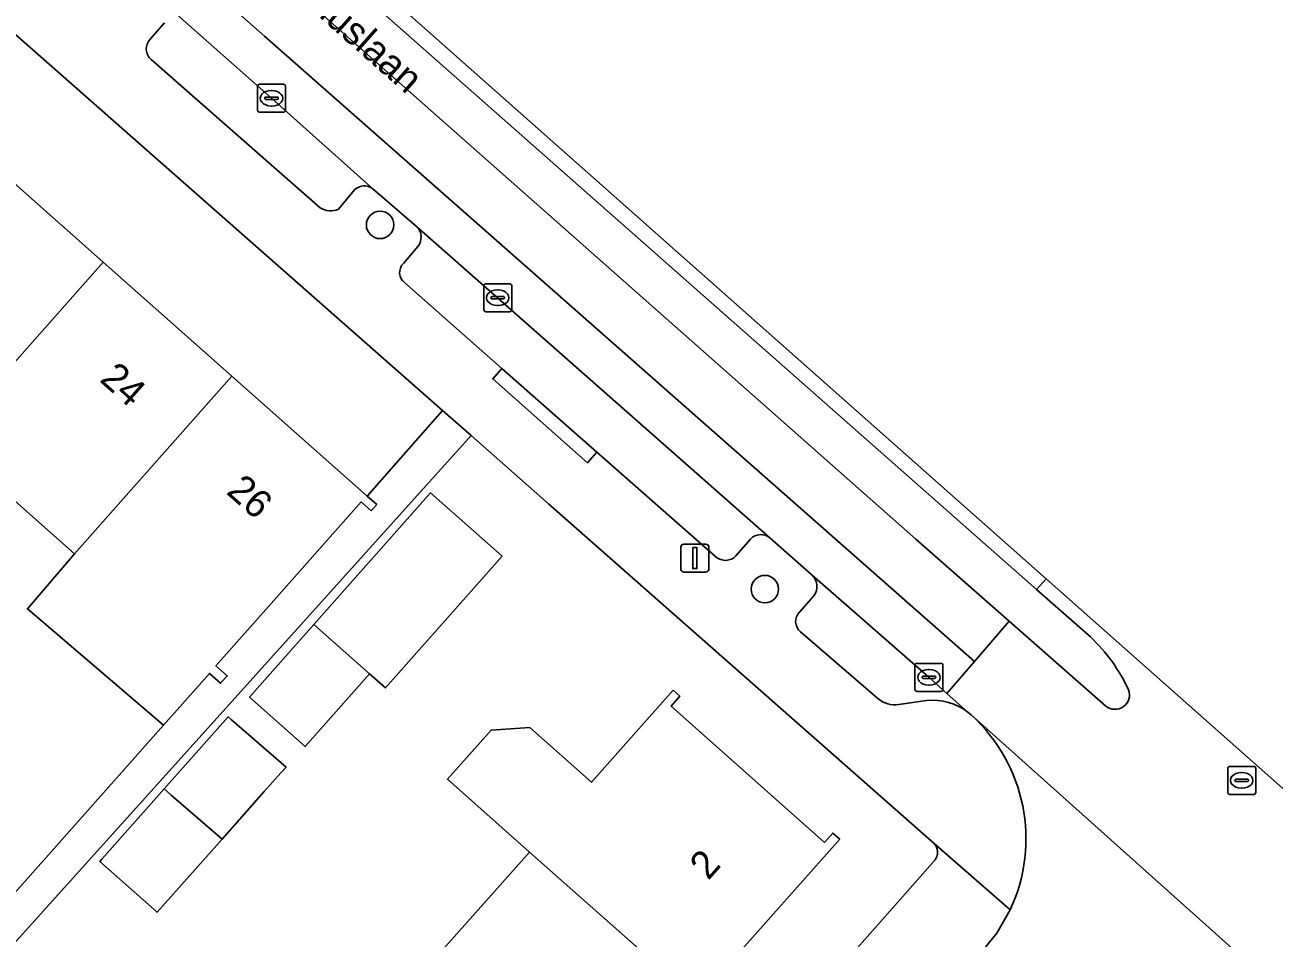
# Model space of a CAD drawing. Extents: x 162523 to 163266, y 381230 to 382050.
# Drawn here: x 162910.04 to 162954.65, y 381904.99 to 381937.61 of the extents above; entities that cross this region are included whole.
import ezdxf

# ---------------------------------------------------------------- set-up
doc = ezdxf.new("R2010")
doc.units = 0
for name, color, linetype in [('IMGEO_Boom', 7, 'Continuous'), ('IMGEO_Erf', 7, 'Continuous'), ('IMGEO_Kolk', 7, 'Continuous'), ('IMGEO_Lichtmast', 7, 'Continuous'), ('IMGEO_Muur', 7, 'Continuous'), ('IMGEO_Openbare_ruimte_label', 7, 'Continuous'), ('IMGEO_Pand', 7, 'Continuous'), ('IMGEO_Pand_nummerreeks', 7, 'Continuous'), ('IMGEO_Parkeervlak_open', 7, 'Continuous'), ('IMGEO_Rijbaan_lokaal_gesloten', 7, 'Continuous'), ('IMGEO_Rijbaan_lokaal_open', 7, 'Continuous'), ('IMGEO_Rioolput', 7, 'Continuous'), ('IMGEO_Verkeerseiland_gesloten', 7, 'Continuous'), ('IMGEO_Voetpad_open', 7, 'Continuous')]:
    doc.layers.add(name, color=color, linetype=linetype)

msp = doc.modelspace()

# ---------------------------------------------------------------- linework, layer by layer
at = {"layer": 'IMGEO_Boom'}
for centre in [(162922.719, 381930.465), (162936.465, 381917.457)]:
    msp.add_circle(centre, 0.489, dxfattribs=at)
at = {"layer": 'IMGEO_Erf'}
for points in [[(162884.2, 381959.724), (162882.641, 381957.969), (162881.603, 381956.798), (162885.987, 381952.914), (162890.54, 381948.881), (162895.094, 381944.847), (162899.429, 381941.007), (162903.982, 381936.973), (162908.351, 381933.102), (162912.829, 381929.136), (162917.423, 381925.066), (162922.26, 381920.781), (162924.95, 381923.835)], [(162922.346, 381914.427), (162920.047, 381911.831), (162918.057, 381913.594), (162920.356, 381916.189), (162924.525, 381920.895), (162927.079, 381918.633), (162922.91, 381913.927)], [(162915.005, 381910.317), (162917.29, 381912.888), (162917.407, 381912.787), (162919.364, 381911.099), (162919.18, 381910.892), (162918.585, 381910.222), (162917.08, 381908.528), (162914.756, 381905.913), (162912.705, 381907.729), (162912.779, 381907.812)]]:
    msp.add_lwpolyline(points, close=True, dxfattribs=at)
for points in [[(162942.509, 381908.372), (162942.415, 381908.454), (162938.619, 381911.798), (162928.735, 381920.502), (162925.969, 381922.938), (162906.839, 381901.692), (162905.317, 381903.044), (162899.156, 381896.424), (162903.123, 381885.97), (162894.816, 381882.803), (162894.574, 381883.439), (162893.527, 381883.04), (162893.544, 381882.591), (162893.243, 381882.592), (162892.83, 381885.85), (162892.307, 381888.436), (162891.603, 381890.979), (162890.591, 381893.581), (162865.593, 381883.91)], [(162907.698, 381904.396), (162914.988, 381912.601), (162910.124, 381916.749), (162911.801, 381918.716), (162907.206, 381922.787)], [(162921.642, 381904.643), (162923.528, 381902.968), (162928.053, 381908.062), (162925.122, 381910.665), (162926.683, 381912.422), (162928.073, 381912.512), (162930.271, 381910.559), (162933.186, 381913.84), (162933.424, 381913.628), (162933.113, 381913.278), (162938.593, 381908.409), (162938.889, 381908.742), (162939.14, 381908.519), (162934.034, 381902.771), (162929.497, 381897.665), (162924.86, 381892.446), (162920.22, 381887.223), (162915.484, 381881.892), (162917.749, 381879.811), (162932.776, 381896.712), (162942.548, 381907.783)]]:
    msp.add_lwpolyline(points, dxfattribs=at)
msp.add_arc((162942.143, 381908.052), 0.486, 326.4114, 41.1651, dxfattribs=at)
at = {"layer": 'IMGEO_Kolk'}
for p, q in [((162918.341, 381934.565), (162918.341, 381935.417)), ((162918.416, 381935.491), (162919.268, 381935.491)), ((162919.342, 381935.417), (162919.342, 381934.565)), ((162918.6, 381934.985), (162918.6, 381934.997)), ((162919.038, 381934.948), (162918.64, 381934.948)), ((162918.643, 381935.034), (162919.041, 381935.034)), ((162918.829, 381935.271), (162918.854, 381935.271)), ((162919.084, 381934.997), (162919.084, 381934.985)), ((162919.268, 381934.491), (162918.416, 381934.491)), ((162918.852, 381934.711), (162918.827, 381934.711)), ((162926.421, 381927.439), (162926.421, 381928.291)), ((162926.496, 381928.365), (162927.348, 381928.365)), ((162926.909, 381928.145), (162926.934, 381928.145)), ((162927.422, 381928.291), (162927.422, 381927.439)), ((162926.68, 381927.859), (162926.68, 381927.871)), ((162927.118, 381927.822), (162926.72, 381927.822)), ((162926.723, 381927.908), (162927.121, 381927.908)), ((162927.164, 381927.871), (162927.164, 381927.859)), ((162927.348, 381927.365), (162926.496, 381927.365)), ((162926.932, 381927.585), (162926.907, 381927.585)), ((162941.899, 381914.804), (162942.751, 381914.804)), ((162941.824, 381913.878), (162941.824, 381914.73)), ((162942.126, 381914.347), (162942.524, 381914.347)), ((162942.312, 381914.584), (162942.337, 381914.584)), ((162942.825, 381914.73), (162942.825, 381913.878)), ((162942.083, 381914.298), (162942.083, 381914.31)), ((162942.521, 381914.261), (162942.123, 381914.261)), ((162942.335, 381914.024), (162942.31, 381914.024)), ((162942.567, 381914.31), (162942.567, 381914.298)), ((162942.751, 381913.804), (162941.899, 381913.804))]:
    msp.add_line(p, q, dxfattribs=at)
for points in [[(162918.341, 381934.565), (162918.341, 381935.417)], [(162918.416, 381935.491), (162919.268, 381935.491)], [(162919.342, 381935.417), (162919.342, 381934.565)], [(162919.268, 381934.491), (162918.416, 381934.491)], [(162926.421, 381927.439), (162926.421, 381928.291)], [(162926.496, 381928.365), (162927.348, 381928.365)], [(162927.422, 381928.291), (162927.422, 381927.439)], [(162927.348, 381927.365), (162926.496, 381927.365)], [(162941.899, 381914.804), (162942.751, 381914.804)], [(162941.824, 381913.878), (162941.824, 381914.73)], [(162942.825, 381914.73), (162942.825, 381913.878)], [(162942.751, 381913.804), (162941.899, 381913.804)]]:
    msp.add_lwpolyline(points, dxfattribs=at)
for centre, radius, start, end in [((162918.418, 381935.415), 0.0765, 91.552, 178.448), ((162918.418, 381935.415), 0.0765, 91.552, 178.448), ((162919.266, 381935.415), 0.0765, 1.552, 88.448), ((162919.266, 381935.415), 0.0765, 1.552, 88.448), ((162918.64, 381934.994), 0.0403, 85.8775, 175.7526), ((162918.637, 381934.984), 0.0366, 178.938, 274.7102), ((162919.041, 381934.991), 0.043, 264.8664, 352.4533), ((162919.045, 381934.996), 0.0386, 1.7309, 96.639), ((162918.418, 381934.567), 0.0765, 181.552, 268.448), ((162918.418, 381934.567), 0.0765, 181.552, 268.448), ((162919.266, 381934.567), 0.0765, 271.552, 358.448), ((162919.266, 381934.567), 0.0765, 271.552, 358.448), ((162926.498, 381928.289), 0.0765, 91.552, 178.448), ((162926.498, 381928.289), 0.0765, 91.552, 178.448), ((162927.346, 381928.289), 0.0765, 1.552, 88.448), ((162927.346, 381928.289), 0.0765, 1.552, 88.448), ((162926.72, 381927.868), 0.0403, 85.8775, 175.7526), ((162926.717, 381927.858), 0.0366, 178.938, 274.7102), ((162927.121, 381927.865), 0.043, 264.8664, 352.4533), ((162927.125, 381927.87), 0.0386, 1.7309, 96.639), ((162926.498, 381927.441), 0.0765, 181.552, 268.448), ((162926.498, 381927.441), 0.0765, 181.552, 268.448), ((162927.346, 381927.441), 0.0765, 271.552, 358.448), ((162927.346, 381927.441), 0.0765, 271.552, 358.448), ((162941.901, 381914.728), 0.0765, 91.552, 178.448), ((162941.901, 381914.728), 0.0765, 91.552, 178.448), ((162942.749, 381914.728), 0.0765, 1.552, 88.448), ((162942.749, 381914.728), 0.0765, 1.552, 88.448), ((162942.123, 381914.307), 0.0403, 85.8775, 175.7526), ((162942.528, 381914.309), 0.0386, 1.7309, 96.639), ((162941.901, 381913.88), 0.0765, 181.552, 268.448), ((162941.901, 381913.88), 0.0765, 181.552, 268.448), ((162942.12, 381914.297), 0.0366, 178.938, 274.7102), ((162942.524, 381914.304), 0.043, 264.8664, 352.4533), ((162942.749, 381913.88), 0.0765, 271.552, 358.448), ((162942.749, 381913.88), 0.0765, 271.552, 358.448)]:
    msp.add_arc(centre, radius, start, end, dxfattribs=at)
for centre, major_axis, ratio, start_param, end_param in [((162918.828, 381934.991), (-0.387, 0.002), 0.722429, 4.712389, 7.853982), ((162918.853, 381934.991), (-0.39, 0.002), 0.717154, 1.570796, 4.712389), ((162926.908, 381927.865), (-0.387, 0.002), 0.722429, 4.712389, 7.853982), ((162926.933, 381927.865), (-0.39, 0.002), 0.717154, 1.570796, 4.712389), ((162942.311, 381914.304), (-0.387, 0.002), 0.722429, 4.712389, 7.853982), ((162942.336, 381914.304), (-0.39, 0.002), 0.717154, 1.570796, 4.712389)]:
    msp.add_ellipse(centre, major_axis=major_axis, ratio=ratio, start_param=start_param, end_param=end_param, dxfattribs=at)
at = {"layer": 'IMGEO_Lichtmast'}
for p, q in [((162933.467, 381918.162), (162933.467, 381918.962)), ((162933.467, 381918.962), (162933.467, 381918.162)), ((162933.567, 381919.062), (162934.357, 381919.062)), ((162934.357, 381919.062), (162933.567, 381919.062)), ((162934.457, 381918.962), (162934.457, 381918.162)), ((162934.457, 381918.162), (162934.457, 381918.962)), ((162934.357, 381918.062), (162933.567, 381918.062)), ((162933.567, 381918.062), (162934.357, 381918.062))]:
    msp.add_line(p, q, dxfattribs=at)
msp.add_lwpolyline([(162933.887, 381918.937), (162934.037, 381918.937), (162934.037, 381918.187), (162933.887, 381918.187), (162933.887, 381918.937)], dxfattribs=at)
for centre, start, end in [((162933.567, 381918.962), 90, 180), ((162933.567, 381918.962), 90, 180), ((162934.357, 381918.962), 0, 90), ((162934.357, 381918.962), 360, 90), ((162933.567, 381918.162), 180, 270), ((162933.567, 381918.162), 180, 270), ((162934.357, 381918.162), 270, 0), ((162934.357, 381918.162), 270, 0)]:
    msp.add_arc(centre, 0.1, start, end, dxfattribs=at)
at = {"layer": 'IMGEO_Muur'}
msp.add_lwpolyline([(162928.735, 381920.502), (162938.619, 381911.798)], dxfattribs=at)
at = {"layer": 'IMGEO_Pand'}
for points in [[(162912.829, 381929.136), (162908.351, 381933.102), (162902.832, 381926.872), (162902.729, 381926.753), (162900.585, 381924.335), (162905.063, 381920.368), (162907.206, 381922.787)], [(162912.829, 381929.136), (162907.206, 381922.787), (162911.801, 381918.716), (162917.423, 381925.066)], [(162922.048, 381920.571), (162922.405, 381920.254), (162922.603, 381920.477), (162922.26, 381920.781), (162917.423, 381925.066), (162911.801, 381918.716), (162910.124, 381916.749), (162914.988, 381912.601), (162916.622, 381914.445), (162917.022, 381914.091), (162917.258, 381914.357), (162916.858, 381914.712), (162918.929, 381917.05)], [(162927.079, 381918.633), (162924.525, 381920.895), (162920.356, 381916.189), (162922.346, 381914.427), (162922.91, 381913.927)], [(162922.346, 381914.427), (162920.356, 381916.189), (162918.057, 381913.594), (162920.047, 381911.831)], [(162928.053, 381908.062), (162934.034, 381902.771), (162939.14, 381908.519), (162938.889, 381908.742), (162938.593, 381908.409), (162933.113, 381913.278), (162933.424, 381913.628), (162933.186, 381913.84), (162930.271, 381910.559), (162928.073, 381912.512), (162926.683, 381912.422), (162925.122, 381910.665)], [(162915.005, 381910.317), (162915.257, 381910.1), (162915.603, 381909.802), (162917.08, 381908.528), (162918.585, 381910.222), (162919.18, 381910.892), (162919.364, 381911.099), (162917.407, 381912.787), (162917.29, 381912.888)], [(162917.08, 381908.528), (162915.603, 381909.802), (162915.257, 381910.1), (162915.005, 381910.317), (162912.779, 381907.812), (162912.705, 381907.729), (162914.756, 381905.913)], [(162928.053, 381908.062), (162923.528, 381902.968), (162929.497, 381897.665), (162934.034, 381902.771)]]:
    msp.add_lwpolyline(points, close=True, dxfattribs=at)
at = {"layer": 'IMGEO_Parkeervlak_open'}
for points in [[(162922.461, 381931.758), (162918.838, 381934.992), (162915.05, 381938.339)], [(162915.018, 381937.682), (162914.509, 381937.098)], [(162914.548, 381936.372), (162920.581, 381931.078)], [(162921.231, 381931.027), (162921.809, 381931.716)], [(162936.646, 381919.286), (162926.918, 381927.866), (162924.026, 381930.413)], [(162924.066, 381929.7), (162923.551, 381929.09)], [(162923.598, 381928.394), (162927.073, 381925.34), (162930.46, 381922.342), (162934.713, 381918.608)], [(162935.43, 381918.644), (162935.952, 381919.242)], [(162943.728, 381913.052), (162942.966, 381913.731), (162942.321, 381914.305), (162938.158, 381917.949)], [(162938.213, 381917.22), (162937.699, 381916.637)], [(162937.74, 381915.935), (162940.499, 381913.544)], [(162941.247, 381913.336), (162942.24, 381913.473)]]:
    msp.add_lwpolyline(points, dxfattribs=at)
for centre, radius, start, end in [((162914.853, 381936.752), 0.487, 134.8389, 231.3109), ((162922.158, 381931.378), 0.486, 51.4247, 135.9468), ((162920.955, 381931.677), 0.706, 238.0288, 292.9985), ((162923.651, 381930.034), 0.533, 321.1712, 45.2508), ((162923.883, 381928.763), 0.466, 135.4271, 232.2994), ((162936.323, 381918.893), 0.509, 50.5326, 136.7229), ((162935.053, 381919.004), 0.521, 229.3774, 316.3714), ((162937.763, 381917.553), 0.56, 323.5244, 45.1048), ((162938.035, 381916.304), 0.473, 135.2835, 231.4015), ((162941.101, 381914.262), 0.937, 229.9836, 278.9366), ((162942.47, 381911.445), 2.041, 51.9406, 96.4638)]:
    msp.add_arc(centre, radius, start, end, dxfattribs=at)
at = {"layer": 'IMGEO_Rijbaan_lokaal_gesloten'}
for points in [[(162946.513, 381917.818), (162897.71, 381961.059), (162897.288, 381960.567), (162901.017, 381957.279), (162942.827, 381920.385), (162946.168, 381917.444)], [(162943.951, 381914.87), (162945.194, 381916.309), (162941.853, 381919.239), (162900.119, 381956.128), (162896.307, 381959.47), (162895.023, 381958.025), (162918.586, 381937.208)]]:
    msp.add_lwpolyline(points, close=True, dxfattribs=at)
for points in [[(162943.951, 381914.87), (162918.586, 381937.208), (162895.023, 381958.025)], [(162915.05, 381938.339), (162918.838, 381934.992), (162922.461, 381931.758)], [(162922.461, 381931.758), (162924.026, 381930.413)], [(162924.026, 381930.413), (162926.918, 381927.866), (162936.646, 381919.286)], [(162936.646, 381919.286), (162938.158, 381917.949)], [(162938.158, 381917.949), (162942.321, 381914.305), (162942.966, 381913.731)], [(162942.966, 381913.731), (162943.951, 381914.87)]]:
    msp.add_lwpolyline(points, dxfattribs=at)
at = {"layer": 'IMGEO_Rijbaan_lokaal_open'}
for points in [[(162960.892, 381905.077), (162946.513, 381917.818), (162946.168, 381917.444), (162948.095, 381915.748)], [(162948.646, 381913.28), (162945.194, 381916.309), (162943.951, 381914.87), (162942.966, 381913.731), (162943.728, 381913.052), (162943.829, 381912.962), (162957.204, 381901.001), (162957.238, 381900.957), (162958.336, 381902.201), (162959.588, 381903.618), (162956.725, 381906.162)], [(162957.238, 381900.957), (162957.204, 381901.001), (162943.829, 381912.962)], [(162945.226, 381906.002), (162944.745, 381905.159), (162944.133, 381904.404), (162941.214, 381901.059), (162935.526, 381894.615), (162924.309, 381882.376), (162922.72, 381880.49)]]:
    msp.add_lwpolyline(points, dxfattribs=at)
for centre, radius, start, end in [((162943.696, 381911.142), 6.369, 25.2404, 46.3153), ((162948.974, 381913.677), 0.515, 230.4328, 20.5221), ((162939.808, 381908.535), 5.981, 334.945, 47.754)]:
    msp.add_arc(centre, radius, start, end, dxfattribs=at)
at = {"layer": 'IMGEO_Rioolput'}
for p, q in [((162952.996, 381910.197), (162952.996, 381911.049)), ((162953.071, 381911.123), (162953.923, 381911.123)), ((162953.484, 381910.903), (162953.509, 381910.903)), ((162953.997, 381911.049), (162953.997, 381910.197)), ((162953.255, 381910.617), (162953.255, 381910.629)), ((162953.693, 381910.58), (162953.295, 381910.58)), ((162953.298, 381910.666), (162953.696, 381910.666)), ((162953.507, 381910.343), (162953.482, 381910.343)), ((162953.739, 381910.629), (162953.739, 381910.617)), ((162953.923, 381910.123), (162953.071, 381910.123))]:
    msp.add_line(p, q, dxfattribs=at)
for points in [[(162952.996, 381910.197), (162952.996, 381911.049)], [(162953.071, 381911.123), (162953.923, 381911.123)], [(162953.997, 381911.049), (162953.997, 381910.197)], [(162953.923, 381910.123), (162953.071, 381910.123)]]:
    msp.add_lwpolyline(points, dxfattribs=at)
for centre, radius, start, end in [((162953.073, 381911.047), 0.0765, 91.552, 178.448), ((162953.073, 381911.047), 0.0765, 91.552, 178.448), ((162953.921, 381911.047), 0.0765, 1.552, 88.448), ((162953.921, 381911.047), 0.0765, 1.552, 88.448), ((162953.295, 381910.626), 0.0403, 85.8775, 175.7526), ((162953.292, 381910.616), 0.0366, 178.938, 274.7102), ((162953.696, 381910.623), 0.043, 264.8664, 352.4533), ((162953.7, 381910.628), 0.0386, 1.7309, 96.639), ((162953.073, 381910.199), 0.0765, 181.552, 268.448), ((162953.073, 381910.199), 0.0765, 181.552, 268.448), ((162953.921, 381910.199), 0.0765, 271.552, 358.448), ((162953.921, 381910.199), 0.0765, 271.552, 358.448)]:
    msp.add_arc(centre, radius, start, end, dxfattribs=at)
for centre, major_axis, ratio, start_param, end_param in [((162953.483, 381910.623), (-0.387, 0.002), 0.722429, 4.712389, 7.853982), ((162953.508, 381910.623), (-0.39, 0.002), 0.717154, 1.570796, 4.712389)]:
    msp.add_ellipse(centre, major_axis=major_axis, ratio=ratio, start_param=start_param, end_param=end_param, dxfattribs=at)
at = {"layer": 'IMGEO_Verkeerseiland_gesloten'}
for points in [[(162948.095, 381915.748), (162946.168, 381917.444), (162942.827, 381920.385), (162901.017, 381957.279), (162897.288, 381960.567), (162894.241, 381963.255)], [(162894.845, 381960.751), (162896.307, 381959.47), (162900.119, 381956.128), (162941.853, 381919.239), (162945.194, 381916.309), (162948.646, 381913.28)]]:
    msp.add_lwpolyline(points, dxfattribs=at)
for centre, radius, start, end in [((162943.696, 381911.142), 6.369, 25.2404, 46.3153), ((162948.974, 381913.677), 0.515, 230.4328, 20.5221)]:
    msp.add_arc(centre, radius, start, end, dxfattribs=at)
at = {"layer": 'IMGEO_Voetpad_open'}
for points in [[(162873.134, 381975.339), (162867.792, 381980.039), (162867.462, 381979.664), (162860.048, 381986.2), (162858.81, 381982.281), (162861.883, 381979.531), (162865.622, 381975.885), (162865.953, 381975.592), (162874.115, 381968.347), (162880.08, 381963.053), (162878.871, 381961.338), (162881.398, 381959.1), (162882.641, 381957.969), (162884.2, 381959.724), (162924.95, 381923.835), (162925.969, 381922.938), (162928.735, 381920.502), (162938.619, 381911.798), (162942.415, 381908.454), (162942.509, 381908.372), (162945.226, 381906.002)], [(162914.509, 381937.098), (162915.018, 381937.682)], [(162920.581, 381931.078), (162914.548, 381936.372)], [(162921.809, 381931.716), (162921.231, 381931.027)], [(162924.026, 381930.413), (162922.461, 381931.758)], [(162923.551, 381929.09), (162924.066, 381929.7)], [(162934.713, 381918.608), (162930.46, 381922.342), (162930.129, 381921.968), (162926.742, 381924.966), (162927.073, 381925.34), (162923.598, 381928.394)], [(162906.839, 381901.692), (162925.969, 381922.938), (162924.95, 381923.835), (162922.26, 381920.781), (162922.603, 381920.477), (162922.405, 381920.254), (162922.048, 381920.571), (162918.929, 381917.05), (162916.858, 381914.712), (162917.258, 381914.357), (162917.022, 381914.091), (162916.622, 381914.445), (162914.988, 381912.601), (162907.698, 381904.396)], [(162935.952, 381919.242), (162935.43, 381918.644)], [(162938.158, 381917.949), (162936.646, 381919.286)], [(162937.699, 381916.637), (162938.213, 381917.22)], [(162940.499, 381913.544), (162937.74, 381915.935)], [(162942.24, 381913.473), (162941.247, 381913.336)], [(162943.829, 381912.962), (162943.728, 381913.052)], [(162941.214, 381901.059), (162944.133, 381904.404), (162944.745, 381905.159), (162945.226, 381906.002), (162942.509, 381908.372)], [(162942.548, 381907.783), (162932.776, 381896.712), (162917.749, 381879.811), (162913.026, 381874.412), (162932.72, 381806.989), (162933.197, 381805.356), (162934.087, 381802.294), (162936.402, 381794.569), (162939.195, 381785.063), (162942.653, 381786.062), (162942.362, 381787.078), (162940.933, 381791.879)]]:
    msp.add_lwpolyline(points, dxfattribs=at)
msp.add_lwpolyline([(162930.46, 381922.342), (162927.073, 381925.34), (162926.742, 381924.966), (162930.129, 381921.968)], close=True, dxfattribs=at)
for centre, radius, start, end in [((162914.853, 381936.752), 0.487, 134.8389, 231.3109), ((162922.158, 381931.378), 0.486, 51.4247, 135.9468), ((162920.955, 381931.677), 0.706, 238.0288, 292.9985), ((162923.651, 381930.034), 0.533, 321.1712, 45.2508), ((162923.883, 381928.763), 0.466, 135.4271, 232.2994), ((162936.323, 381918.893), 0.509, 50.5326, 136.7229), ((162935.053, 381919.004), 0.521, 229.3774, 316.3714), ((162937.763, 381917.553), 0.56, 323.5244, 45.1048), ((162938.035, 381916.304), 0.473, 135.2835, 231.4015), ((162941.101, 381914.262), 0.937, 229.9836, 278.9366), ((162942.47, 381911.445), 2.041, 51.9406, 96.4638), ((162939.808, 381908.535), 5.981, 334.945, 47.754), ((162942.143, 381908.052), 0.486, 326.4114, 41.1651)]:
    msp.add_arc(centre, radius, start, end, dxfattribs=at)

# ---------------------------------------------------------------- texts
at = {"layer": 'IMGEO_Openbare_ruimte_label'}
msp.add_text('St Bonifaciuslaan', height=1, rotation=318.4474, dxfattribs=at).set_placement((162915.944, 381941.963))
at = {"layer": 'IMGEO_Pand_nummerreeks'}
for s, rotation, p in [('24', 318.4629, (162912.667, 381924.898)), ('26', 318.4606, (162917.191, 381920.89)), ('2', 48.3812, (162934.442, 381907.025))]:
    msp.add_text(s, height=1, rotation=rotation, dxfattribs=at).set_placement(p)

doc.saveas('drawing.dxf')
